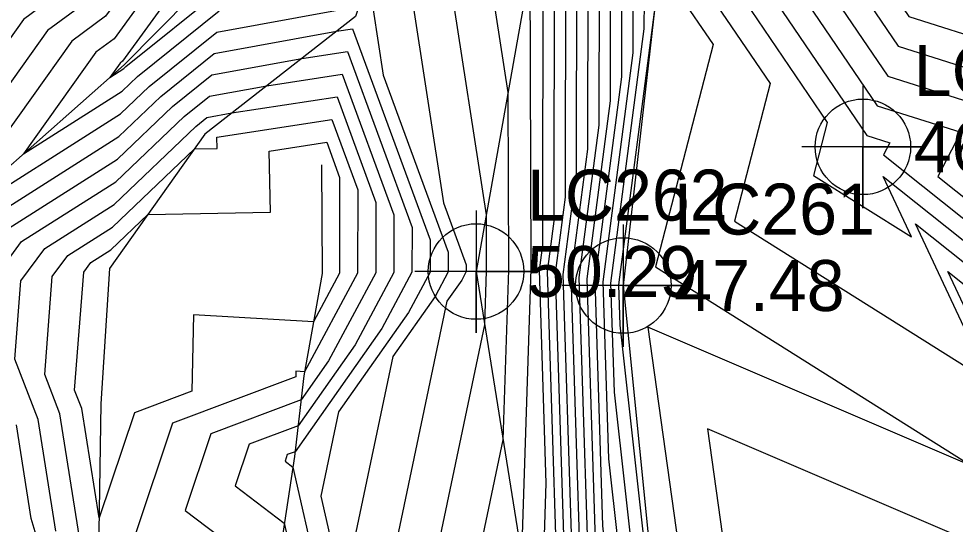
# Model space of a CAD drawing. Extents: x 2188792 to 2191981, y 386090 to 389710.
# Drawn here: x 2190324.97 to 2190370.95, y 387797.65 to 387822.45 of the extents above; entities that cross this region are included whole.
import ezdxf

# ---------------------------------------------------------------- set-up
doc = ezdxf.new("R2010")
doc.units = 0
for name, color, linetype in [('DTM Contours Major', 7, 'Continuous'), ('DTM Contours Minor', 7, 'Continuous'), ('Exist DTM Breakline', 7, 'Continuous'), ('Exist DTM Breakline Cogo Elevation', 7, 'Continuous'), ('Exist DTM Breakline Cogo Number', 7, 'Continuous'), ('Exist DTM Breakline Cogo Point CELL', 7, 'Continuous'), ('Exist DTM Breakline Underwater', 7, 'Continuous'), ('Exist DTM Breakline Underwater Cogo Elevation', 7, 'Continuous'), ('Exist DTM Breakline Underwater Cogo Number', 7, 'Continuous'), ('Exist DTM Breakline Underwater Cogo Point CELL', 7, 'Continuous'), ('Exist DTM QL2 LIDAR Elevation Point', 7, 'Continuous'), ('Exist DTM Regular Point Underwater CELL', 7, 'Continuous'), ('Exist DTM Regular Point Underwater Cogo Elevation', 7, 'Continuous'), ('Exist DTM Regular Point Underwater Cogo Number', 7, 'Continuous'), ('PH Exist DTM Breakline', 7, 'Continuous')]:
    doc.layers.add(name, color=color, linetype=linetype)

msp = doc.modelspace()

# ---------------------------------------------------------------- linework, layer by layer
at = {"layer": 'DTM Contours Major'}
for points in [[(2190368.319, 387866.272), (2190359.539, 387854.45), (2190358.998, 387853.295), (2190358.937, 387851.02), (2190355.116, 387823.636), (2190355.111, 387820.772), (2190353.638, 387809.542), (2190353.916, 387800.853), (2190356.273, 387779.739), (2190356.458, 387775.523), (2190357.192, 387769.101), (2190358.895, 387767.97), (2190367.316, 387766.839), (2190370.59, 387757.261)], [(2190359.113, 387865.871), (2190357.095, 387861.561), (2190355.15, 387856.13), (2190354.724, 387855.398), (2190354.386, 387854.815), (2190351.657, 387846.958), (2190354.55, 387851.478), (2190354.335, 387848.854), (2190354.011, 387836.798), (2190352.358, 387824.949), (2190352.342, 387814.871), (2190351.689, 387809.899), (2190352.503, 387784.45), (2190352.966, 387780.303), (2190353.263, 387773.535), (2190353.138, 387768.107), (2190353.842, 387767.178), (2190355.531, 387766.082), (2190359.633, 387763.36), (2190363.072, 387762.898), (2190364.409, 387758.986)], [(2190352.45, 387862.047), (2190352.022, 387861.383), (2190351.607, 387860.872), (2190347.954, 387855.034), (2190347.795, 387854.802), (2190344.726, 387849.876), (2190344.145, 387848.874), (2190343.955, 387848.328), (2190339.501, 387841.753), (2190335.529, 387835.89), (2190335.049, 387835.399), (2190334.274, 387834.283), (2190330.011, 387826.998), (2190328.402, 387824.776), (2190325.198, 387822.41), (2190322.591, 387818.752)], [(2190373.353, 387854.54), (2190363.105, 387846.036), (2190359.677, 387824.699), (2190364.664, 387817.351), (2190363.994, 387814.764), (2190368.796, 387811.745), (2190367.4, 387814.71), (2190383.835, 387801.64)], [(2190377.47, 387846.645), (2190367.155, 387838.086), (2190365.427, 387827.325), (2190368.661, 387822.561), (2190381.684, 387818.434)], [(2190348.018, 387825.082), (2190348.985, 387818.826), (2190349.018, 387810.125), (2190348.742, 387801.785), (2190346.153, 387789.468)], [(2190323.98, 387811.864), (2190329.812, 387815.554), (2190332.524, 387818.146), (2190334.448, 387819.691), (2190338.86, 387820.494), (2190341.105, 387820.836), (2190344.276, 387812.212), (2190344.272, 387810.006), (2190342.792, 387807.243), (2190338.534, 387801.206), (2190338.152, 387801.063), (2190338.044, 387800.739), (2190338.427, 387800.449), (2190340.751, 387790.248), (2190341.221, 387785.736), (2190343.323, 387779.684), (2190342.979, 387775.83), (2190342.869, 387770.997), (2190350.522, 387760.898)]]:
    msp.add_lwpolyline(points, dxfattribs=at)
at = {"layer": 'DTM Contours Minor'}
for points in [[(2190356.191, 387868.938), (2190352.49, 387861.486), (2190352.267, 387861.139), (2190352.05, 387860.873), (2190348.46, 387855.136), (2190348.274, 387854.814), (2190345.169, 387849.468), (2190344.095, 387846.376), (2190340.189, 387840.611), (2190336.706, 387835.469), (2190335.833, 387834.578), (2190334.428, 387832.551), (2190330.976, 387826.653), (2190328.819, 387823.673), (2190326.384, 387821.875), (2190322.108, 387815.877)], [(2190356.445, 387868.808), (2190352.53, 387860.925), (2190352.512, 387860.896), (2190352.494, 387860.874), (2190352.195, 387860.396), (2190348.99, 387854.879), (2190346.193, 387850.062), (2190344.234, 387844.425), (2190340.877, 387839.468), (2190337.883, 387835.049), (2190336.618, 387833.756), (2190334.582, 387830.82), (2190331.941, 387826.308), (2190329.236, 387822.571), (2190327.57, 387821.341), (2190321.626, 387813.003)], [(2190358.34, 387868.084), (2190354.488, 387857.33), (2190353.291, 387855.268), (2190352.338, 387853.627), (2190345.073, 387832.715), (2190345.005, 387832.614), (2190344.944, 387832.524), (2190344.735, 387832.311), (2190345.076, 387832.362), (2190345.195, 387832.352), (2190352.799, 387844.231), (2190352.195, 387836.843), (2190352.041, 387831.109), (2190351.254, 387825.474), (2190351.234, 387812.511), (2190350.91, 387810.041), (2190351.587, 387788.848)], [(2190363.901, 387867.52), (2190359.283, 387861.303), (2190356.317, 387854.968), (2190355.981, 387842.486), (2190353.461, 387824.424), (2190353.449, 387817.232), (2190352.469, 387809.756), (2190353.068, 387791.011), (2190354.289, 387780.077), (2190354.743, 387769.723), (2190354.924, 387768.133), (2190359.338, 387765.204), (2190364.769, 387764.474), (2190366.881, 387758.296)], [(2190358.529, 387867.091), (2190354.819, 387856.73), (2190354.008, 387855.333), (2190353.362, 387854.221), (2190348.155, 387839.232), (2190353.675, 387847.855), (2190353.265, 387842.848), (2190353.026, 387833.953), (2190351.806, 387825.212), (2190351.788, 387813.691), (2190351.3, 387809.97), (2190352.22, 387781.169), (2190352.304, 387780.415), (2190352.358, 387779.185), (2190352.111, 387768.396), (2190353.51, 387766.55), (2190356.866, 387764.372), (2190359.78, 387762.438)], [(2190365.374, 387867.104), (2190359.369, 387859.019), (2190357.211, 387854.411), (2190356.967, 387845.331), (2190354.012, 387824.161), (2190354.003, 387818.412), (2190352.858, 387809.685), (2190353.35, 387794.292), (2190354.95, 387779.965), (2190355.314, 387771.657), (2190355.68, 387768.456), (2190359.19, 387766.126), (2190365.618, 387765.263), (2190368.117, 387757.951)], [(2190357.357, 387866.864), (2190354.157, 387857.929), (2190352.574, 387855.203), (2190351.314, 387853.033), (2190344.933, 387834.667), (2190344.317, 387833.756), (2190343.767, 387832.945), (2190341.894, 387831.031), (2190344.956, 387831.49), (2190346.028, 387831.397), (2190351.924, 387840.608), (2190351.125, 387830.837), (2190351.056, 387828.265), (2190350.703, 387825.737), (2190350.68, 387811.331), (2190350.52, 387810.112), (2190350.854, 387799.658), (2190350.55, 387790.485)], [(2190366.846, 387866.688), (2190359.454, 387856.735), (2190358.104, 387853.853), (2190357.952, 387848.175), (2190354.564, 387823.899), (2190354.557, 387819.592), (2190353.248, 387809.614), (2190353.633, 387797.572), (2190355.612, 387779.852), (2190355.886, 387773.59), (2190356.436, 387768.778), (2190359.043, 387767.048), (2190366.467, 387766.051), (2190369.354, 387757.606)], [(2190356.375, 387865.644), (2190353.827, 387858.529), (2190351.857, 387855.138), (2190350.289, 387852.439), (2190344.794, 387836.618), (2190343.629, 387834.899), (2190342.59, 387833.365), (2190339.758, 387830.471), (2190338.469, 387828.614), (2190340.231, 387829.652), (2190340.323, 387829.941), (2190344.836, 387830.618), (2190346.861, 387830.442), (2190351.049, 387836.984), (2190350.159, 387826.102), (2190350.021, 387825.976), (2190349.903, 387825.814), (2190350.055, 387824.831), (2190350.112, 387810.18), (2190349.646, 387796.135)], [(2190369.792, 387865.856), (2190360.683, 387853.592), (2190360.647, 387853.046), (2190359.864, 387852.396), (2190358.745, 387845.426), (2190355.667, 387823.374), (2190355.665, 387821.953), (2190354.027, 387809.471), (2190354.198, 387804.133), (2190356.935, 387779.627), (2190357.03, 387777.457), (2190357.947, 387769.423), (2190358.748, 387768.892), (2190368.164, 387767.627), (2190371.826, 387756.916)], [(2190371.264, 387865.44), (2190363.967, 387855.614), (2190363.824, 387853.419), (2190360.674, 387850.806), (2190356.228, 387823.123), (2190356.252, 387823.087), (2190356.172, 387822.777), (2190354.417, 387809.4), (2190354.481, 387807.414), (2190357.596, 387779.514), (2190357.602, 387779.39), (2190357.977, 387776.107), (2190359.661, 387769.672), (2190369.013, 387768.416), (2190373.062, 387756.571)], [(2190372.737, 387865.024), (2190367.25, 387857.637), (2190367, 387853.793), (2190361.484, 387849.216), (2190357.378, 387823.648), (2190359.056, 387821.175), (2190356.23, 387810.273), (2190371.781, 387800.497), (2190355.846, 387807.322), (2190359.351, 387782.286), (2190368.51, 387770.51), (2190368.815, 387769.344), (2190369.862, 387769.204), (2190370.457, 387767.465), (2190370.794, 387769.113), (2190372.874, 387771.585)], [(2190374.21, 387864.609), (2190370.534, 387859.659), (2190370.176, 387854.166), (2190362.294, 387847.626), (2190358.527, 387824.174), (2190361.86, 387819.263), (2190360.112, 387812.518), (2190372.628, 387804.65), (2190368.99, 387812.379), (2190383.037, 387801.208)], [(2190359.198, 387863.587), (2190355.66, 387856.031), (2190355.48, 387855.53), (2190355.441, 387855.463), (2190355.41, 387855.409), (2190355.159, 387854.685), (2190355.425, 387855.101), (2190355.405, 387854.86), (2190354.996, 387839.642), (2190352.909, 387824.687), (2190352.896, 387816.051), (2190352.079, 387809.827), (2190352.785, 387787.73), (2190353.627, 387780.19), (2190354.167, 387767.885), (2190354.165, 387767.818), (2190354.174, 387767.806), (2190354.195, 387767.793), (2190359.485, 387764.282), (2190363.921, 387763.686), (2190365.645, 387758.641)], [(2190379.706, 387855.287), (2190364.725, 387842.856), (2190361.977, 387825.75), (2190367.118, 387818.175), (2190371.216, 387816.877), (2190370.092, 387814.703), (2190385.431, 387802.504)], [(2190376.529, 387854.913), (2190363.915, 387844.446), (2190360.827, 387825.224), (2190366.604, 387816.713), (2190367.727, 387816.357), (2190367.419, 387815.762), (2190384.633, 387802.072)], [(2190379.905, 387853.19), (2190365.535, 387841.266), (2190363.127, 387826.275), (2190367.632, 387819.637), (2190374.706, 387817.396)], [(2190378.687, 387849.917), (2190366.345, 387839.676), (2190364.277, 387826.8), (2190368.146, 387821.099), (2190378.195, 387817.915)], [(2190321.716, 387812.554), (2190329.969, 387817.776), (2190331.379, 387819.123), (2190334.689, 387821.783), (2190340.703, 387822.876), (2190341.746, 387823.311), (2190343.356, 387825.721), (2190343.777, 387827.043), (2190344.357, 387827.13), (2190345.561, 387827.025), (2190345.024, 387826.532), (2190342.362, 387822.887), (2190342.858, 387819.675), (2190346.053, 387810.987), (2190346.052, 387810.028), (2190345.408, 387808.827), (2190343.327, 387805.876), (2190341.385, 387796.637), (2190343.35, 387788.014), (2190343.713, 387784.53), (2190345.336, 387779.856), (2190345.071, 387776.881), (2190344.922, 387770.419), (2190351.186, 387762.154)], [(2190332.907, 387825.963), (2190329.653, 387821.469), (2190328.756, 387820.806), (2190325.201, 387815.82), (2190330.047, 387818.887), (2190330.807, 387819.612), (2190334.81, 387822.828)], [(2190333.872, 387825.619), (2190330.07, 387820.366), (2190329.941, 387820.271), (2190329.434, 387819.56), (2190330.126, 387819.998), (2190330.234, 387820.101), (2190334.931, 387823.874)], [(2190346.132, 387824.35), (2190347.914, 387812.82), (2190347.925, 387810.071), (2190347.838, 387807.435), (2190344.564, 387791.858)], [(2190344.247, 387823.618), (2190345.824, 387813.414), (2190346.942, 387810.375), (2190346.941, 387810.039), (2190346.716, 387809.619), (2190345.988, 387808.587), (2190342.975, 387794.247)], [(2190322.848, 387812.209), (2190329.89, 387816.665), (2190331.952, 387818.635), (2190334.569, 387820.737), (2190340.571, 387821.829), (2190341.359, 387821.949), (2190345.165, 387811.6), (2190345.162, 387810.017), (2190344.1, 387808.035), (2190340.666, 387803.166), (2190339.796, 387799.027), (2190342.051, 387789.131), (2190342.467, 387785.133), (2190344.33, 387779.77), (2190344.025, 387776.356), (2190343.896, 387770.708), (2190350.854, 387761.526)], [(2190323.524, 387809.363), (2190325.111, 387811.518), (2190329.733, 387814.443), (2190333.097, 387817.657), (2190334.327, 387818.645), (2190337.149, 387819.159), (2190340.85, 387819.724), (2190343.388, 387812.824), (2190343.383, 387809.994), (2190341.484, 387806.451), (2190338.684, 387802.481), (2190336.276, 387801.575), (2190335.589, 387799.532), (2190338.008, 387797.702), (2190339.452, 387791.366), (2190339.975, 387786.34), (2190342.317, 387779.597), (2190341.934, 387775.305), (2190341.842, 387771.286), (2190350.19, 387760.27)], [(2190326.79, 387797.306), (2190325.923, 387802.788), (2190324.773, 387805.749), (2190325.071, 387809.582), (2190326.243, 387811.173), (2190329.655, 387813.332), (2190333.669, 387817.168), (2190334.206, 387817.599), (2190335.437, 387817.823), (2190340.596, 387818.612), (2190342.499, 387813.437), (2190342.493, 387809.983), (2190340.175, 387805.659), (2190338.833, 387803.756), (2190334.399, 387802.088), (2190333.135, 387798.326), (2190337.589, 387794.956)], [(2190328.185, 387796.075), (2190328.001, 387796.689), (2190326.994, 387803.057), (2190326.244, 387804.988), (2190326.618, 387809.802), (2190327.374, 387810.828), (2190329.576, 387812.221), (2190333.596, 387816.062), (2190334.705, 387816.084), (2190334.693, 387816.636), (2190340.342, 387817.499), (2190341.611, 387814.049), (2190341.604, 387809.972), (2190339.005, 387805.124), (2190338.573, 387805.15), (2190338.567, 387804.874), (2190332.522, 387802.601), (2190330.68, 387797.12), (2190334.537, 387794.201), (2190327.861, 387792.487), (2190328.185, 387796.075)], [(2190328.065, 387803.327), (2190327.714, 387804.228), (2190328.166, 387810.021), (2190328.506, 387810.483), (2190329.497, 387811.11), (2190331.308, 387812.84), (2190337.33, 387812.958), (2190337.263, 387815.955), (2190340.088, 387816.387), (2190340.722, 387814.662), (2190340.714, 387809.961), (2190339.44, 387807.583), (2190333.549, 387807.926), (2190333.467, 387804.175), (2190330.645, 387803.113), (2190328.913, 387797.959), (2190328.065, 387803.327)], [(2190376.116, 387798.287), (2190370.58, 387810.048), (2190382.239, 387800.776)], [(2190321.749, 387782.695), (2190325.603, 387788.375), (2190325.769, 387788.856), (2190325.708, 387789.435), (2190326.269, 387795.631), (2190325.579, 387797.923), (2190324.853, 387802.519)], [(2190368.56, 387775.751), (2190370.404, 387777.943), (2190372.835, 387796.31), (2190358.785, 387802.328), (2190361.177, 387785.245), (2190368.56, 387775.751)]]:
    msp.add_lwpolyline(points, dxfattribs=at)
at = {"layer": 'Exist DTM Breakline'}
msp.add_lwpolyline([(2190355.514, 387855.469), (2190347.42, 387810.045), (2190354.178, 387767.814)], dxfattribs=at)
at = {"layer": 'Exist DTM Breakline Cogo Point CELL'}
msp.add_lwpolyline([(2190347.42, 387813.045), (2190347.42, 387807.045), (2190347.42, 387810.045), (2190350.42, 387810.045), (2190344.42, 387810.045)], dxfattribs=at)
msp.add_circle((2190347.42, 387810.045), 2.344, dxfattribs=at)
at = {"layer": 'Exist DTM Breakline Underwater'}
msp.add_lwpolyline([(2190359.596, 387852.922), (2190354.648, 387809.358), (2190358.617, 387769.709)], dxfattribs=at)
at = {"layer": 'Exist DTM Breakline Underwater Cogo Point CELL'}
msp.add_lwpolyline([(2190354.648, 387812.358), (2190354.648, 387806.358), (2190354.648, 387809.358), (2190357.648, 387809.358), (2190351.648, 387809.358)], dxfattribs=at)
msp.add_circle((2190354.648, 387809.358), 2.344, dxfattribs=at)
at = {"layer": 'Exist DTM QL2 LIDAR Elevation Point'}
msp.add_line((2190350.141, 387810.182), (2190350.141, 387810.182), dxfattribs=at)
at = {"layer": 'Exist DTM Regular Point Underwater CELL'}
msp.add_lwpolyline([(2190366.41, 387819.161), (2190366.41, 387813.161), (2190366.41, 387816.161), (2190369.41, 387816.161), (2190363.41, 387816.161)], dxfattribs=at)
msp.add_circle((2190366.41, 387816.161), 2.344, dxfattribs=at)
at = {"layer": 'PH Exist DTM Breakline'}
for points in [[(2190318.069, 387787.327), (2190319.838, 387790.72), (2190320.024, 387794.183), (2190319.302, 387801.124), (2190319.015, 387808.725), (2190321.558, 387812.602), (2190330.139, 387820.182), (2190335.083, 387825.186), (2190340.027, 387830.19), (2190345.091, 387832.471)], [(2190348.903, 387828.1), (2190344.287, 387826.615), (2190342.159, 387824.57), (2190341.496, 387822.551), (2190334.112, 387816.79), (2190329.433, 387810.2), (2190329.002, 387803.562), (2190328.886, 387796.238), (2190326.781, 387788.538), (2190322.342, 387781.948), (2190316.678, 387776.826), (2190310.221, 387773.594), (2190302.954, 387773.183), (2190296.376, 387774.048)], [(2190339.834, 387815.274), (2190339.858, 387809.95), (2190338.971, 387804.93), (2190338.506, 387800.966), (2190337.321, 387793.198), (2190336.812, 387787.872), (2190336.293, 387779.081), (2190336.772, 387772.713), (2190334.989, 387764.435)]]:
    msp.add_lwpolyline(points, dxfattribs=at)

# ---------------------------------------------------------------- texts
at = {"layer": 'Exist DTM Breakline Cogo Elevation'}
msp.add_text('50.29', height=2.5, dxfattribs=at).set_placement((2190349.92, 387808.795))
at = {"layer": 'Exist DTM Breakline Cogo Number'}
msp.add_text('LC262', height=2.5, dxfattribs=at).set_placement((2190349.92, 387812.545))
at = {"layer": 'Exist DTM Breakline Underwater Cogo Elevation'}
msp.add_text('47.48', height=2.5, dxfattribs=at).set_placement((2190357.148, 387808.108))
at = {"layer": 'Exist DTM Breakline Underwater Cogo Number'}
msp.add_text('LC261', height=2.5, dxfattribs=at).set_placement((2190357.148, 387811.858))
at = {"layer": 'Exist DTM Regular Point Underwater Cogo Elevation'}
msp.add_text('46.88', height=2.5, dxfattribs=at).set_placement((2190368.91, 387814.911))
at = {"layer": 'Exist DTM Regular Point Underwater Cogo Number'}
msp.add_text('LC574', height=2.5, dxfattribs=at).set_placement((2190368.91, 387818.661))

doc.saveas('drawing.dxf')
